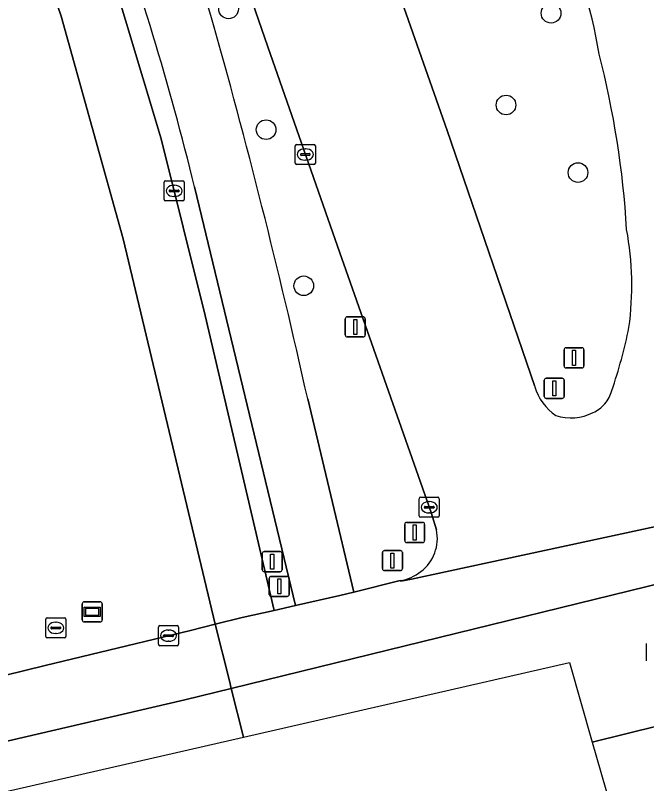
# Model space of a CAD drawing. Extents: x 158031 to 159244, y 380104 to 381214.
# Drawn here: x 158311.34 to 158342.7, y 380931.84 to 380970.03 of the extents above; entities that cross this region are included whole.
import ezdxf

# ---------------------------------------------------------------- set-up
doc = ezdxf.new("R2010")
doc.units = 0
for name, color, linetype in [('IMGEO_Berm_groen', 7, 'Continuous'), ('IMGEO_Boom', 7, 'Continuous'), ('IMGEO_Brandkraan', 7, 'Continuous'), ('IMGEO_Drukknoppaal', 7, 'Continuous'), ('IMGEO_Fietspad_open', 7, 'Continuous'), ('IMGEO_Kolk', 7, 'Continuous'), ('IMGEO_Lichtmast', 7, 'Continuous'), ('IMGEO_Rijbaan_lokaal_gesloten', 7, 'Continuous'), ('IMGEO_Rijbaan_regionaal_gesloten', 7, 'Continuous'), ('IMGEO_Rioolput', 7, 'Continuous'), ('IMGEO_Verkeersbordpaal', 7, 'Continuous'), ('IMGEO_Verkeerseiland_open', 7, 'Continuous'), ('IMGEO_Verkeersregelinstallatiepaal', 7, 'Continuous'), ('IMGEO_Verklikker', 7, 'Continuous'), ('IMGEO_Voetpad_open', 7, 'Continuous')]:
    doc.layers.add(name, color=color, linetype=linetype)

msp = doc.modelspace()

# ---------------------------------------------------------------- linework, layer by layer
at = {"layer": 'IMGEO_Berm_groen'}
for points in [[(158333.249, 380986.797), (158325.809, 380984.24), (158328.067, 380977.759), (158332.782, 380964.314), (158337.135, 380951.572)], [(158323.873, 380968.472), (158319.491, 380981.185), (158319.261, 380981.832)], [(158332.253, 380944.452), (158331.991, 380945.314), (158327.334, 380958.549), (158323.873, 380968.472)], [(158325.858, 380950.965), (158328.155, 380941.362), (158330.447, 380941.93)]]:
    msp.add_lwpolyline(points, dxfattribs=at)
msp.add_lwpolyline([(158313.617, 380969.986), (158312.199, 380974.098), (158311.995, 380974.643), (158305.027, 380972.274), (158302.496, 380971.413), (158309.196, 380946.967), (158298.663, 380944.464), (158297.761, 380938.569), (158297.713, 380938.255), (158291.694, 380932.518), (158293.106, 380932.872), (158294.517, 380933.229), (158298.927, 380934.301), (158312.813, 380937.717), (158320.041, 380939.454), (158321.27, 380939.759), (158316.687, 380958.915)], close=True, dxfattribs=at)
for centre, radius, start, end in [((158166.196, 380919.785), 162.8, 17.9772, 22.31404), ((158316.337, 380964.272), 24.299, 9.0843, 25.933), ((157989.229, 380876.18), 344.836, 12.52542, 15.79301), ((158296.029, 380956.672), 45.755, 3.3995, 14.4756), ((158326.847, 380956.61), 15.113, 352.0311, 10.5803), ((158318.798, 380959.063), 23.461, 340.8671, 348.8233), ((158339.685, 380952.348), 2.665, 196.9367, 235.9139), ((158339.366, 380951.795), 1.652, 319.5033, 345.2048), ((158339.374, 380951.783), 1.638, 293.6808, 319.6227), ((158338.941, 380952.422), 2.401, 251.7999, 297.0213), ((158330.251, 380944.017), 2.048, 306.9311, 12.248), ((158330.112, 380944.116), 2.211, 278.7152, 308.2819)]:
    msp.add_arc(centre, radius, start, end, dxfattribs=at)
at = {"layer": 'IMGEO_Boom'}
for centre in [(158321.929, 380970.354), (158337.948, 380970.137), (158335.711, 380965.574), (158323.794, 380964.349), (158339.286, 380962.216), (158325.665, 380956.585)]:
    msp.add_circle(centre, 0.489, dxfattribs=at)
at = {"layer": 'IMGEO_Brandkraan'}
for p, q in [((158312.922, 380940.08), (158313.774, 380940.08)), ((158312.847, 380939.154), (158312.847, 380940.006)), ((158313.335, 380939.86), (158313.36, 380939.86)), ((158313.848, 380940.006), (158313.848, 380939.154)), ((158313.106, 380939.574), (158313.106, 380939.586)), ((158313.544, 380939.537), (158313.146, 380939.537)), ((158313.149, 380939.623), (158313.547, 380939.623)), ((158313.358, 380939.3), (158313.333, 380939.3)), ((158313.59, 380939.586), (158313.59, 380939.574)), ((158313.774, 380939.08), (158312.922, 380939.08))]:
    msp.add_line(p, q, dxfattribs=at)
for points in [[(158312.922, 380940.08), (158313.774, 380940.08)], [(158312.847, 380939.154), (158312.847, 380940.006)], [(158313.848, 380940.006), (158313.848, 380939.154)], [(158313.774, 380939.08), (158312.922, 380939.08)]]:
    msp.add_lwpolyline(points, dxfattribs=at)
for centre, radius, start, end in [((158312.924, 380940.004), 0.0765, 91.552, 178.448), ((158312.924, 380940.004), 0.0765, 91.552, 178.448), ((158313.772, 380940.004), 0.0765, 1.552, 88.448), ((158313.772, 380940.004), 0.0765, 1.552, 88.448), ((158313.146, 380939.583), 0.0403, 85.8775, 175.7526), ((158313.143, 380939.573), 0.0366, 178.938, 274.7102), ((158313.547, 380939.58), 0.043, 264.8664, 352.4533), ((158313.551, 380939.585), 0.0386, 1.7309, 96.639), ((158312.924, 380939.156), 0.0765, 181.552, 268.448), ((158312.924, 380939.156), 0.0765, 181.552, 268.448), ((158313.772, 380939.156), 0.0765, 271.552, 358.448), ((158313.772, 380939.156), 0.0765, 271.552, 358.448)]:
    msp.add_arc(centre, radius, start, end, dxfattribs=at)
for centre, major_axis, ratio, start_param, end_param in [((158313.334, 380939.58), (-0.387, 0.002), 0.722429, 4.712389, 7.853982), ((158313.359, 380939.58), (-0.39, 0.002), 0.717154, 1.570796, 4.712389)]:
    msp.add_ellipse(centre, major_axis=major_axis, ratio=ratio, start_param=start_param, end_param=end_param, dxfattribs=at)
at = {"layer": 'IMGEO_Drukknoppaal'}
for p, q in [((158323.599, 380942.472), (158323.599, 380943.272)), ((158323.599, 380943.272), (158323.599, 380942.472)), ((158323.699, 380943.372), (158324.489, 380943.372)), ((158324.489, 380943.372), (158323.699, 380943.372)), ((158324.589, 380943.272), (158324.589, 380942.472)), ((158324.589, 380942.472), (158324.589, 380943.272)), ((158324.489, 380942.372), (158323.699, 380942.372)), ((158323.699, 380942.372), (158324.489, 380942.372))]:
    msp.add_line(p, q, dxfattribs=at)
msp.add_lwpolyline([(158324.019, 380943.247), (158324.169, 380943.247), (158324.169, 380942.497), (158324.019, 380942.497), (158324.019, 380943.247)], dxfattribs=at)
for centre, start, end in [((158323.699, 380943.272), 90, 180), ((158323.699, 380943.272), 90, 180), ((158324.489, 380943.272), 0, 90), ((158324.489, 380943.272), 360, 90), ((158323.699, 380942.472), 180, 270), ((158323.699, 380942.472), 180, 270), ((158324.489, 380942.472), 270, 0), ((158324.489, 380942.472), 270, 0)]:
    msp.add_arc(centre, 0.1, start, end, dxfattribs=at)
at = {"layer": 'IMGEO_Fietspad_open'}
msp.add_lwpolyline([(158320.233, 380961.499), (158325.256, 380940.691), (158327.459, 380941.19), (158328.155, 380941.362), (158325.858, 380950.965)], dxfattribs=at)
for centre, radius, start, end in [((158166.196, 380919.785), 162.8, 17.9772, 22.31404), ((158188.204, 380929.59), 135.83, 13.5867, 20.19588), ((157989.229, 380876.18), 344.836, 12.52542, 15.79301)]:
    msp.add_arc(centre, radius, start, end, dxfattribs=at)
at = {"layer": 'IMGEO_Kolk'}
for p, q in [((158325.239, 380962.688), (158325.239, 380963.54)), ((158325.314, 380963.614), (158326.166, 380963.614)), ((158325.727, 380963.394), (158325.752, 380963.394)), ((158326.24, 380963.54), (158326.24, 380962.688)), ((158325.498, 380963.108), (158325.498, 380963.12)), ((158325.936, 380963.071), (158325.538, 380963.071)), ((158325.541, 380963.157), (158325.939, 380963.157)), ((158325.982, 380963.12), (158325.982, 380963.108)), ((158326.166, 380962.614), (158325.314, 380962.614)), ((158325.75, 380962.834), (158325.725, 380962.834)), ((158318.725, 380960.879), (158318.725, 380961.731)), ((158318.8, 380961.805), (158319.652, 380961.805)), ((158319.213, 380961.585), (158319.238, 380961.585)), ((158319.726, 380961.731), (158319.726, 380960.879)), ((158318.984, 380961.299), (158318.984, 380961.311)), ((158319.422, 380961.262), (158319.024, 380961.262)), ((158319.027, 380961.348), (158319.425, 380961.348)), ((158319.468, 380961.311), (158319.468, 380961.299)), ((158319.652, 380960.805), (158318.8, 380960.805)), ((158319.236, 380961.025), (158319.211, 380961.025)), ((158331.396, 380945.151), (158331.396, 380946.003)), ((158331.471, 380946.077), (158332.323, 380946.077)), ((158331.884, 380945.857), (158331.909, 380945.857)), ((158332.397, 380946.003), (158332.397, 380945.151)), ((158331.655, 380945.571), (158331.655, 380945.583)), ((158332.093, 380945.534), (158331.695, 380945.534)), ((158331.698, 380945.62), (158332.096, 380945.62)), ((158332.139, 380945.583), (158332.139, 380945.571)), ((158332.323, 380945.077), (158331.471, 380945.077)), ((158331.907, 380945.297), (158331.882, 380945.297)), ((158318.519, 380939.692), (158319.371, 380939.692)), ((158318.444, 380938.766), (158318.444, 380939.618)), ((158318.932, 380939.472), (158318.957, 380939.472)), ((158319.445, 380939.618), (158319.445, 380938.766)), ((158318.703, 380939.186), (158318.703, 380939.198)), ((158319.141, 380939.149), (158318.743, 380939.149)), ((158318.746, 380939.235), (158319.144, 380939.235)), ((158318.955, 380938.912), (158318.93, 380938.912)), ((158319.187, 380939.198), (158319.187, 380939.186)), ((158319.371, 380938.692), (158318.519, 380938.692))]:
    msp.add_line(p, q, dxfattribs=at)
for points in [[(158325.239, 380962.688), (158325.239, 380963.54)], [(158325.314, 380963.614), (158326.166, 380963.614)], [(158326.24, 380963.54), (158326.24, 380962.688)], [(158326.166, 380962.614), (158325.314, 380962.614)], [(158318.725, 380960.879), (158318.725, 380961.731)], [(158318.8, 380961.805), (158319.652, 380961.805)], [(158319.726, 380961.731), (158319.726, 380960.879)], [(158319.652, 380960.805), (158318.8, 380960.805)], [(158331.396, 380945.151), (158331.396, 380946.003)], [(158331.471, 380946.077), (158332.323, 380946.077)], [(158332.397, 380946.003), (158332.397, 380945.151)], [(158332.323, 380945.077), (158331.471, 380945.077)], [(158318.519, 380939.692), (158319.371, 380939.692)], [(158318.444, 380938.766), (158318.444, 380939.618)], [(158319.445, 380939.618), (158319.445, 380938.766)], [(158319.371, 380938.692), (158318.519, 380938.692)]]:
    msp.add_lwpolyline(points, dxfattribs=at)
for centre, radius, start, end in [((158325.316, 380963.538), 0.0765, 91.552, 178.448), ((158325.316, 380963.538), 0.0765, 91.552, 178.448), ((158326.164, 380963.538), 0.0765, 1.552, 88.448), ((158326.164, 380963.538), 0.0765, 1.552, 88.448), ((158325.538, 380963.117), 0.0403, 85.8775, 175.7526), ((158325.535, 380963.107), 0.0366, 178.938, 274.7102), ((158325.939, 380963.114), 0.043, 264.8664, 352.4533), ((158325.943, 380963.119), 0.0386, 1.7309, 96.639), ((158325.316, 380962.69), 0.0765, 181.552, 268.448), ((158325.316, 380962.69), 0.0765, 181.552, 268.448), ((158326.164, 380962.69), 0.0765, 271.552, 358.448), ((158326.164, 380962.69), 0.0765, 271.552, 358.448), ((158318.802, 380961.729), 0.0765, 91.552, 178.448), ((158318.802, 380961.729), 0.0765, 91.552, 178.448), ((158319.65, 380961.729), 0.0765, 1.552, 88.448), ((158319.65, 380961.729), 0.0765, 1.552, 88.448), ((158319.024, 380961.308), 0.0403, 85.8775, 175.7526), ((158319.021, 380961.298), 0.0366, 178.938, 274.7102), ((158319.425, 380961.305), 0.043, 264.8664, 352.4533), ((158319.429, 380961.31), 0.0386, 1.7309, 96.639), ((158318.802, 380960.881), 0.0765, 181.552, 268.448), ((158318.802, 380960.881), 0.0765, 181.552, 268.448), ((158319.65, 380960.881), 0.0765, 271.552, 358.448), ((158319.65, 380960.881), 0.0765, 271.552, 358.448), ((158331.473, 380946.001), 0.0765, 91.552, 178.448), ((158331.473, 380946.001), 0.0765, 91.552, 178.448), ((158332.321, 380946.001), 0.0765, 1.552, 88.448), ((158332.321, 380946.001), 0.0765, 1.552, 88.448), ((158331.695, 380945.58), 0.0403, 85.8775, 175.7526), ((158331.692, 380945.57), 0.0366, 178.938, 274.7102), ((158332.096, 380945.577), 0.043, 264.8664, 352.4533), ((158332.1, 380945.582), 0.0386, 1.7309, 96.639), ((158331.473, 380945.153), 0.0765, 181.552, 268.448), ((158331.473, 380945.153), 0.0765, 181.552, 268.448), ((158332.321, 380945.153), 0.0765, 271.552, 358.448), ((158332.321, 380945.153), 0.0765, 271.552, 358.448), ((158318.521, 380939.616), 0.0765, 91.552, 178.448), ((158318.521, 380939.616), 0.0765, 91.552, 178.448), ((158319.369, 380939.616), 0.0765, 1.552, 88.448), ((158319.369, 380939.616), 0.0765, 1.552, 88.448), ((158318.743, 380939.195), 0.0403, 85.8775, 175.7526), ((158318.74, 380939.185), 0.0366, 178.938, 274.7102), ((158319.144, 380939.192), 0.043, 264.8664, 352.4533), ((158319.148, 380939.197), 0.0386, 1.7309, 96.639), ((158318.521, 380938.768), 0.0765, 181.552, 268.448), ((158318.521, 380938.768), 0.0765, 181.552, 268.448), ((158319.369, 380938.768), 0.0765, 271.552, 358.448), ((158319.369, 380938.768), 0.0765, 271.552, 358.448)]:
    msp.add_arc(centre, radius, start, end, dxfattribs=at)
for centre, major_axis, ratio, start_param, end_param in [((158325.726, 380963.114), (-0.387, 0.002), 0.722429, 4.712389, 7.853982), ((158325.751, 380963.114), (-0.39, 0.002), 0.717154, 1.570796, 4.712389), ((158319.212, 380961.305), (-0.387, 0.002), 0.722429, 4.712389, 7.853982), ((158319.237, 380961.305), (-0.39, 0.002), 0.717154, 1.570796, 4.712389), ((158331.883, 380945.577), (-0.387, 0.002), 0.722429, 4.712389, 7.853982), ((158331.908, 380945.577), (-0.39, 0.002), 0.717154, 1.570796, 4.712389), ((158318.931, 380939.192), (-0.387, 0.002), 0.722429, 4.712389, 7.853982), ((158318.956, 380939.192), (-0.39, 0.002), 0.717154, 1.570796, 4.712389)]:
    msp.add_ellipse(centre, major_axis=major_axis, ratio=ratio, start_param=start_param, end_param=end_param, dxfattribs=at)
at = {"layer": 'IMGEO_Lichtmast'}
for p, q in [((158327.825, 380955.044), (158328.615, 380955.044)), ((158328.615, 380955.044), (158327.825, 380955.044)), ((158327.725, 380954.144), (158327.725, 380954.944)), ((158327.725, 380954.944), (158327.725, 380954.144)), ((158328.715, 380954.944), (158328.715, 380954.144)), ((158328.715, 380954.144), (158328.715, 380954.944)), ((158328.615, 380954.044), (158327.825, 380954.044)), ((158327.825, 380954.044), (158328.615, 380954.044))]:
    msp.add_line(p, q, dxfattribs=at)
msp.add_lwpolyline([(158328.145, 380954.919), (158328.295, 380954.919), (158328.295, 380954.169), (158328.145, 380954.169), (158328.145, 380954.919)], dxfattribs=at)
for centre, start, end in [((158327.825, 380954.944), 90, 180), ((158327.825, 380954.944), 90, 180), ((158328.615, 380954.944), 0, 90), ((158328.615, 380954.944), 360, 90), ((158327.825, 380954.144), 180, 270), ((158327.825, 380954.144), 180, 270), ((158328.615, 380954.144), 270, 0), ((158328.615, 380954.144), 270, 0)]:
    msp.add_arc(centre, 0.1, start, end, dxfattribs=at)
at = {"layer": 'IMGEO_Rijbaan_lokaal_gesloten'}
for points in [[(158337.135, 380951.572), (158332.782, 380964.314), (158328.067, 380977.759), (158325.809, 380984.24), (158323.554, 380990.789)], [(158316.517, 380989.804), (158316.793, 380988.979), (158317.071, 380988.155), (158317.121, 380988.025), (158317.16, 380987.893), (158319.261, 380981.832), (158319.491, 380981.185), (158323.873, 380968.472), (158327.334, 380958.549), (158331.991, 380945.314), (158332.253, 380944.452)], [(158330.447, 380941.93), (158330.493, 380941.904), (158331.017, 380942.001), (158350.832, 380946.275), (158348.861, 380958.959)]]:
    msp.add_lwpolyline(points, dxfattribs=at)
for centre, radius, start, end in [((158316.337, 380964.272), 24.299, 9.0843, 25.933), ((158296.029, 380956.672), 45.755, 3.3995, 14.4756), ((158326.847, 380956.61), 15.113, 352.0311, 10.5803), ((158318.798, 380959.063), 23.461, 340.8671, 348.8233), ((158339.685, 380952.348), 2.665, 196.9367, 235.9139), ((158339.366, 380951.795), 1.652, 319.5033, 345.2048), ((158339.374, 380951.783), 1.638, 293.6808, 319.6227), ((158338.941, 380952.422), 2.401, 251.7999, 297.0213), ((158330.251, 380944.017), 2.048, 306.9311, 12.248), ((158330.112, 380944.116), 2.211, 278.7152, 308.2819)]:
    msp.add_arc(centre, radius, start, end, dxfattribs=at)
at = {"layer": 'IMGEO_Rijbaan_regionaal_gesloten'}
for points in [[(158350.832, 380946.275), (158331.017, 380942.001), (158330.493, 380941.904), (158330.447, 380941.93), (158328.155, 380941.362), (158327.459, 380941.19), (158325.256, 380940.691), (158324.187, 380940.448), (158322.598, 380940.088), (158321.27, 380939.759), (158321.969, 380936.95), (158322.064, 380936.567), (158352.184, 380943.961), (158354.156, 380944.672)], [(158358.555, 380938.26), (158359.125, 380938.527), (158360.128, 380938.89), (158339.995, 380933.899), (158341.557, 380928.44)], [(158125.833, 380889.066), (158322.666, 380934.145), (158322.064, 380936.567), (158319.748, 380936.005), (158304.577, 380932.469), (158285.126, 380927.909), (158265.559, 380923.333)]]:
    msp.add_lwpolyline(points, dxfattribs=at)
for points in [[(158339.995, 380933.899), (158360.128, 380938.89), (158360.018, 380942.318), (158359.897, 380946.084), (158359.249, 380945.932), (158358.9, 380945.846), (158355.944, 380945.114), (158354.156, 380944.672), (158352.184, 380943.961), (158322.064, 380936.567), (158322.666, 380934.145), (158338.864, 380937.855)], [(158319.748, 380936.005), (158322.064, 380936.567), (158321.969, 380936.95), (158321.27, 380939.759), (158320.041, 380939.454), (158312.813, 380937.717), (158298.927, 380934.301), (158294.517, 380933.229), (158293.106, 380932.872), (158291.694, 380932.518), (158289.518, 380932.009), (158272.803, 380928.098), (158265.441, 380926.243), (158217.438, 380914.822), (158196.685, 380907.157), (158199.53, 380907.663), (158223.226, 380913.317), (158246.159, 380918.756), (158265.559, 380923.333), (158285.126, 380927.909), (158304.577, 380932.469)]]:
    msp.add_lwpolyline(points, close=True, dxfattribs=at)
at = {"layer": 'IMGEO_Rioolput'}
msp.add_line((158342.695, 380937.948), (158342.695, 380938.8), dxfattribs=at)
msp.add_lwpolyline([(158342.695, 380937.948), (158342.695, 380938.8)], dxfattribs=at)
at = {"layer": 'IMGEO_Verkeersbordpaal'}
for p, q in [((158338.694, 380953.504), (158339.484, 380953.504)), ((158339.484, 380953.504), (158338.694, 380953.504)), ((158338.594, 380952.604), (158338.594, 380953.404)), ((158338.594, 380953.404), (158338.594, 380952.604)), ((158339.584, 380953.404), (158339.584, 380952.604)), ((158339.584, 380952.604), (158339.584, 380953.404)), ((158339.484, 380952.504), (158338.694, 380952.504)), ((158338.694, 380952.504), (158339.484, 380952.504))]:
    msp.add_line(p, q, dxfattribs=at)
msp.add_lwpolyline([(158339.014, 380953.379), (158339.164, 380953.379), (158339.164, 380952.629), (158339.014, 380952.629), (158339.014, 380953.379)], dxfattribs=at)
for centre, start, end in [((158338.694, 380953.404), 90, 180), ((158338.694, 380953.404), 90, 180), ((158339.484, 380953.404), 0, 90), ((158339.484, 380953.404), 360, 90), ((158338.694, 380952.604), 180, 270), ((158338.694, 380952.604), 180, 270), ((158339.484, 380952.604), 270, 0), ((158339.484, 380952.604), 270, 0)]:
    msp.add_arc(centre, 0.1, start, end, dxfattribs=at)
at = {"layer": 'IMGEO_Verkeerseiland_open'}
msp.add_lwpolyline([(158315.683, 380976.483), (158313.942, 380980.718), (158312.988, 380980.323), (158314.299, 380977.127), (158315.901, 380972.843), (158318.586, 380963.886), (158320.769, 380955.105), (158324.187, 380940.448), (158325.256, 380940.691), (158320.233, 380961.499)], dxfattribs=at)
msp.add_arc((158188.204, 380929.59), 135.83, 13.5867, 20.19588, dxfattribs=at)
at = {"layer": 'IMGEO_Verkeersregelinstallatiepaal'}
for p, q in [((158337.71, 380951.987), (158338.5, 380951.987)), ((158338.5, 380951.987), (158337.71, 380951.987)), ((158337.61, 380951.087), (158337.61, 380951.887)), ((158337.61, 380951.887), (158337.61, 380951.087)), ((158338.6, 380951.887), (158338.6, 380951.087)), ((158338.6, 380951.087), (158338.6, 380951.887)), ((158338.5, 380950.987), (158337.71, 380950.987)), ((158337.71, 380950.987), (158338.5, 380950.987)), ((158330.678, 380943.924), (158330.678, 380944.724)), ((158330.678, 380944.724), (158330.678, 380943.924)), ((158330.778, 380944.824), (158331.568, 380944.824)), ((158331.568, 380944.824), (158330.778, 380944.824)), ((158331.668, 380944.724), (158331.668, 380943.924)), ((158331.668, 380943.924), (158331.668, 380944.724)), ((158331.568, 380943.824), (158330.778, 380943.824)), ((158330.778, 380943.824), (158331.568, 380943.824)), ((158329.574, 380942.525), (158329.574, 380943.325)), ((158329.574, 380943.325), (158329.574, 380942.525)), ((158329.674, 380943.425), (158330.464, 380943.425)), ((158330.464, 380943.425), (158329.674, 380943.425)), ((158330.564, 380943.325), (158330.564, 380942.525)), ((158330.564, 380942.525), (158330.564, 380943.325)), ((158330.464, 380942.425), (158329.674, 380942.425)), ((158329.674, 380942.425), (158330.464, 380942.425)), ((158323.951, 380941.241), (158323.951, 380942.041)), ((158323.951, 380942.041), (158323.951, 380941.241)), ((158324.051, 380942.141), (158324.841, 380942.141)), ((158324.841, 380942.141), (158324.051, 380942.141)), ((158324.941, 380942.041), (158324.941, 380941.241)), ((158324.941, 380941.241), (158324.941, 380942.041)), ((158324.841, 380941.141), (158324.051, 380941.141)), ((158324.051, 380941.141), (158324.841, 380941.141))]:
    msp.add_line(p, q, dxfattribs=at)
for points in [[(158338.03, 380951.862), (158338.18, 380951.862), (158338.18, 380951.112), (158338.03, 380951.112), (158338.03, 380951.862)], [(158331.098, 380944.699), (158331.248, 380944.699), (158331.248, 380943.949), (158331.098, 380943.949), (158331.098, 380944.699)], [(158329.994, 380943.3), (158330.144, 380943.3), (158330.144, 380942.55), (158329.994, 380942.55), (158329.994, 380943.3)], [(158324.371, 380942.016), (158324.521, 380942.016), (158324.521, 380941.266), (158324.371, 380941.266), (158324.371, 380942.016)]]:
    msp.add_lwpolyline(points, dxfattribs=at)
for centre, start, end in [((158337.71, 380951.887), 90, 180), ((158337.71, 380951.887), 90, 180), ((158338.5, 380951.887), 0, 90), ((158338.5, 380951.887), 360, 90), ((158337.71, 380951.087), 180, 270), ((158337.71, 380951.087), 180, 270), ((158338.5, 380951.087), 270, 0), ((158338.5, 380951.087), 270, 0), ((158330.778, 380944.724), 90, 180), ((158330.778, 380944.724), 90, 180), ((158331.568, 380944.724), 0, 90), ((158331.568, 380944.724), 360, 90), ((158330.778, 380943.924), 180, 270), ((158330.778, 380943.924), 180, 270), ((158331.568, 380943.924), 270, 0), ((158331.568, 380943.924), 270, 0), ((158329.674, 380943.325), 90, 180), ((158329.674, 380943.325), 90, 180), ((158330.464, 380943.325), 0, 90), ((158330.464, 380943.325), 360, 90), ((158329.674, 380942.525), 180, 270), ((158329.674, 380942.525), 180, 270), ((158330.464, 380942.525), 270, 0), ((158330.464, 380942.525), 270, 0), ((158324.051, 380942.041), 90, 180), ((158324.051, 380942.041), 90, 180), ((158324.841, 380942.041), 0, 90), ((158324.841, 380942.041), 360, 90), ((158324.051, 380941.241), 180, 270), ((158324.051, 380941.241), 180, 270), ((158324.841, 380941.241), 270, 0), ((158324.841, 380941.241), 270, 0)]:
    msp.add_arc(centre, 0.1, start, end, dxfattribs=at)
at = {"layer": 'IMGEO_Verklikker'}
for p, q in [((158314.761, 380940.876), (158315.551, 380940.876)), ((158315.551, 380940.876), (158314.761, 380940.876)), ((158314.661, 380939.976), (158314.661, 380940.776)), ((158314.661, 380940.776), (158314.661, 380939.976)), ((158315.651, 380940.776), (158315.651, 380939.976)), ((158315.651, 380939.976), (158315.651, 380940.776)), ((158315.551, 380939.876), (158314.761, 380939.876)), ((158314.761, 380939.876), (158315.551, 380939.876))]:
    msp.add_line(p, q, dxfattribs=at)
for points in [[(158314.762, 380940.608), (158315.55, 380940.608), (158315.55, 380940.144), (158314.762, 380940.144), (158314.762, 380940.608)], [(158314.827, 380940.543), (158314.827, 380940.209), (158315.485, 380940.209), (158315.485, 380940.543), (158314.827, 380940.543)]]:
    msp.add_lwpolyline(points, dxfattribs=at)
for centre, start, end in [((158314.761, 380940.776), 90, 180), ((158314.761, 380940.776), 90, 180), ((158315.551, 380940.776), 0, 90), ((158315.551, 380940.776), 360, 90), ((158314.761, 380939.976), 180, 270), ((158314.761, 380939.976), 180, 270), ((158315.551, 380939.976), 270, 0), ((158315.551, 380939.976), 270, 0)]:
    msp.add_arc(centre, 0.1, start, end, dxfattribs=at)
at = {"layer": 'IMGEO_Voetpad_open'}
msp.add_lwpolyline([(158312.199, 380974.098), (158313.617, 380969.986), (158316.687, 380958.915), (158321.27, 380939.759), (158322.598, 380940.088), (158324.187, 380940.448), (158320.769, 380955.105), (158318.586, 380963.886), (158315.901, 380972.843)], dxfattribs=at)

doc.saveas('drawing.dxf')
